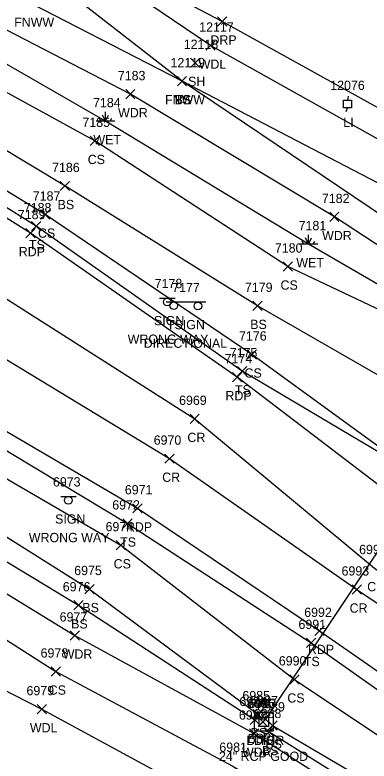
# Model space of a CAD drawing. Extents: x 1462089 to 1464015, y 730534 to 736144.
# Drawn here: x 1463043.1 to 1463119.4, y 731663.1 to 731823.9 of the extents above; entities that cross this region are included whole.
import ezdxf

# ---------------------------------------------------------------- set-up
doc = ezdxf.new("R2010")
doc.units = 0
for name, color, linetype in [('D_A', 7, 'Continuous'), ('D_C', 7, 'Continuous'), ('D_I', 7, 'Continuous'), ('D_TIC', 7, 'Continuous'), ('DCP', 7, 'Continuous'), ('DS', 7, 'Continuous'), ('L_A', 7, 'Continuous'), ('L_I', 7, 'Continuous'), ('L_TIC', 7, 'Continuous'), ('LAWA', 7, 'Continuous'), ('LELB', 7, 'Continuous'), ('LFNC', 7, 'Continuous'), ('LWET', 7, 'Continuous'), ('P_A', 7, 'Continuous'), ('P_I', 7, 'Continuous'), ('P_TIC', 7, 'Continuous'), ('PET', 7, 'Continuous'), ('PRC', 7, 'Continuous'), ('R_A', 7, 'Continuous'), ('R_TIC', 7, 'Continuous'), ('RDP', 7, 'Continuous'), ('S_A', 7, 'Continuous'), ('S_C', 7, 'Continuous'), ('S_I', 7, 'Continuous'), ('SSGN', 7, 'Continuous'), ('U_A', 7, 'Continuous'), ('U_I', 7, 'Continuous'), ('ULP', 7, 'Continuous')]:
    doc.layers.add(name, color=color, linetype=linetype)

msp = doc.modelspace()

# ---------------------------------------------------------------- linework, layer by layer
at = {"layer": 'D_TIC'}
for points in [[(1463096.09, 731671.15), (1463098.09, 731673.15)], [(1463098.09, 731671.15), (1463096.09, 731673.15)], [(1463095.45, 731670.56), (1463097.45, 731672.56)], [(1463097.45, 731670.56), (1463095.45, 731672.56)]]:
    msp.add_lwpolyline(points, dxfattribs=at)
at = {"layer": 'DCP'}
msp.add_lwpolyline([(1463097.09, 731672.15), (1463147.14, 731746.89)], dxfattribs=at)
at = {"layer": 'DS'}
for p, q in [((1463094.7, 731673.59), (1463098.7, 731673.59)), ((1463094.7, 731669.59), (1463094.72, 731673.59)), ((1463098.7, 731673.59), (1463098.7, 731669.59)), ((1463095.7, 731672.59), (1463097.7, 731672.59)), ((1463095.7, 731670.59), (1463095.7, 731672.59)), ((1463096.71, 731671.6), (1463096.71, 731671.6)), ((1463097.7, 731672.59), (1463097.7, 731670.59)), ((1463098.7, 731669.59), (1463094.7, 731669.59)), ((1463097.7, 731670.59), (1463095.7, 731670.59)), ((1463097.2, 731669.59), (1463097.7, 731669.59))]:
    msp.add_line(p, q, dxfattribs=at)
at = {"layer": 'L_TIC'}
for points in [[(1463084.23, 731816.27), (1463086.23, 731818.27)], [(1463086.23, 731816.27), (1463084.23, 731818.27)], [(1463080.88, 731812.55), (1463082.88, 731814.55)], [(1463082.88, 731812.55), (1463080.88, 731814.55)], [(1463078.06, 731808.61), (1463080.06, 731810.61)], [(1463080.06, 731808.61), (1463078.06, 731810.61)], [(1463078.06, 731808.61), (1463080.06, 731810.61)], [(1463080.06, 731808.61), (1463078.06, 731810.61)], [(1463078.06, 731808.61), (1463080.06, 731810.61)], [(1463080.06, 731808.61), (1463078.06, 731810.61)], [(1463066.93, 731805.81), (1463068.93, 731807.81)], [(1463068.93, 731805.81), (1463066.93, 731807.81)], [(1463059.3, 731795.74), (1463061.3, 731797.74)], [(1463061.3, 731795.74), (1463059.3, 731797.74)], [(1463052.81, 731786.02), (1463054.81, 731788.02)], [(1463054.81, 731786.02), (1463052.81, 731788.02)], [(1463048.59, 731779.86), (1463050.59, 731781.86)], [(1463050.59, 731779.86), (1463048.59, 731781.86)], [(1463110.89, 731779.35), (1463112.89, 731781.35)], [(1463112.89, 731779.35), (1463110.89, 731781.35)], [(1463046.66, 731777.36), (1463048.66, 731779.36)], [(1463048.66, 731777.36), (1463046.66, 731779.36)], [(1463100.85, 731768.67), (1463102.85, 731770.67)], [(1463102.85, 731768.67), (1463100.85, 731770.67)], [(1463094.32, 731760.2), (1463096.32, 731762.2)], [(1463096.32, 731760.2), (1463094.32, 731762.2)], [(1463093.09, 731749.72), (1463095.09, 731751.72)], [(1463095.09, 731749.72), (1463093.09, 731751.72)], [(1463091.05, 731746.1), (1463093.05, 731748.1)], [(1463093.05, 731746.1), (1463091.05, 731748.1)], [(1463066.33, 731713.31), (1463068.33, 731715.31)], [(1463068.33, 731713.31), (1463066.33, 731715.31)], [(1463064.89, 731708.62), (1463066.89, 731710.62)], [(1463066.89, 731708.62), (1463064.89, 731710.62)], [(1463058.14, 731699.18), (1463060.14, 731701.18)], [(1463060.14, 731699.18), (1463058.14, 731701.18)], [(1463055.73, 731695.68), (1463057.73, 731697.68)], [(1463057.73, 731695.68), (1463055.73, 731697.68)], [(1463054.99, 731689.17), (1463056.99, 731691.17)], [(1463056.99, 731689.17), (1463054.99, 731691.17)], [(1463105.9, 731687.57), (1463107.9, 731689.57)], [(1463107.9, 731687.57), (1463105.9, 731689.57)], [(1463050.9, 731681.41), (1463052.9, 731683.41)], [(1463052.9, 731681.41), (1463050.9, 731683.41)], [(1463102.32, 731679.71), (1463104.32, 731681.71)], [(1463104.32, 731679.71), (1463102.32, 731681.71)], [(1463047.87, 731673.29), (1463049.87, 731675.29)], [(1463049.87, 731673.29), (1463047.87, 731675.29)], [(1463094.39, 731672.22), (1463096.39, 731674.22)], [(1463096.39, 731672.22), (1463094.39, 731674.22)], [(1463094.39, 731672.22), (1463096.39, 731674.22)], [(1463096.39, 731672.22), (1463094.39, 731674.22)], [(1463093.73, 731670.97), (1463095.73, 731672.97)], [(1463095.73, 731670.97), (1463093.73, 731672.97)], [(1463097.59, 731669.8), (1463099.59, 731671.8)], [(1463099.59, 731669.8), (1463097.59, 731671.8)], [(1463093.63, 731668.03), (1463095.63, 731670.03)], [(1463095.63, 731668.03), (1463093.63, 731670.03)], [(1463096.82, 731668.38), (1463098.82, 731670.38)], [(1463098.82, 731668.38), (1463096.82, 731670.38)], [(1463096.82, 731668.38), (1463098.82, 731670.38)], [(1463098.82, 731668.38), (1463096.82, 731670.38)]]:
    msp.add_lwpolyline(points, dxfattribs=at)
at = {"layer": 'LAWA'}
for points in [[(1463311.96, 731622), (1463278.7, 731651.95), (1463242.27, 731688.66), (1463214.16, 731713.87), (1463190.64, 731727.77), (1463168.75, 731741.23), (1463153.41, 731753.18), (1463111.89, 731780.35), (1463067.93, 731806.81), (1463024.55, 731829.3), (1462983.81, 731850.72), (1462938.23, 731873.49), (1462916.72, 731888.15), (1462896.14, 731897.65), (1462876.4, 731908.29), (1462876.4, 731914.39)], [(1463324.99, 731676.37), (1463285.77, 731695.93), (1463252.33, 731716.15), (1463224.94, 731732.42), (1463193.61, 731750.52), (1463163.42, 731774.61), (1463129.99, 731792.23), (1463085.23, 731817.27), (1463053.31, 731838.92), (1463021.31, 731863.96), (1462974.97, 731890.48), (1462934.94, 731902.98), (1462929.66, 731886.53)], [(1462805.27, 731805.98), (1462804.13, 731815.27), (1462806.81, 731820.97), (1462826.92, 731816.96), (1462858.02, 731808.59), (1462872.66, 731802.02), (1462925.12, 731767.43), (1462966.42, 731742.35), (1463009.98, 731718.33), (1463055.99, 731690.17), (1463094.63, 731669.03), (1463139.35, 731640.42), (1463179.58, 731612.81), (1463214.59, 731589.17), (1463210.81, 731583.37)], [(1462805.27, 731805.98), (1462826.77, 731796.28), (1462854.2, 731779.64), (1462865.26, 731770.45), (1462893.37, 731754.01), (1462954.28, 731722.85), (1462999.26, 731699.62), (1463048.87, 731674.29), (1463083.94, 731655.26), (1463128.34, 731627.98), (1463169.28, 731606.28), (1463210.81, 731583.37)]]:
    msp.add_lwpolyline(points, dxfattribs=at)
at = {"layer": 'LELB'}
for points in [[(1463396.19, 731504.77), (1463360.34, 731535.74), (1463328.03, 731565.3), (1463291.69, 731597.04), (1463258.92, 731625.26), (1463221.75, 731655.41), (1463187.57, 731682.98), (1463146.65, 731711.82), (1463130.14, 731724.52), (1463092.05, 731747.1), (1463047.66, 731778.36), (1463006.24, 731804.25), (1462968.52, 731826.75), (1462925.13, 731851.11), (1462885.91, 731872.23), (1462850.91, 731891.69), (1462831.67, 731903.17), (1462825.51, 731911.03), (1462819.08, 731923.84), (1462816.37, 731942.01), (1462818.75, 731962.46)], [(1463373.81, 731553.63), (1463343.37, 731582.57), (1463304.41, 731614.6), (1463270.57, 731640.43), (1463232.2, 731673.38), (1463201.53, 731701.7), (1463185.73, 731720.67), (1463167.75, 731737.49), (1463147.83, 731747.9), (1463101.85, 731769.67), (1463060.3, 731796.74), (1463017.63, 731820.07), (1462977.2, 731841.84), (1462934.46, 731867.37), (1462912.27, 731880.33), (1462894.26, 731886.44), (1462857.44, 731901.64), (1462850.01, 731909.42), (1462852.15, 731911.99), (1462840.09, 731955.97)], [(1463403.82, 731510.15), (1463367.25, 731544.91), (1463335.04, 731573.15), (1463297.08, 731605.35), (1463264.62, 731633.53), (1463227.52, 731664.21), (1463193.34, 731691.35), (1463154.36, 731722.08), (1463139.07, 731736.07), (1463095.32, 731761.2), (1463053.81, 731787.02), (1463011.52, 731812.49), (1462973.27, 731835.25), (1462929.71, 731859.46), (1462890.35, 731878.34), (1462857.44, 731901.64), (1462838.4, 731907.65), (1462823.13, 731925.94), (1462820.91, 731943.54)], [(1463130.14, 731724.52), (1463094.09, 731750.72), (1463049.59, 731780.86), (1463007.66, 731806.41), (1462970.2, 731829.55), (1462926.42, 731853.19), (1462887.73, 731874.56), (1462853.47, 731894.43), (1462838.4, 731907.65)], [(1463079.06, 731809.61), (1463049.72, 731832.48), (1463016.97, 731853.36), (1462975.02, 731878.35), (1462934.94, 731902.98)], [(1462777.53, 731847.55), (1462783.89, 731848.95), (1462792.62, 731844.94), (1462809.44, 731847.48), (1462830.55, 731844.98), (1462862.91, 731828.5), (1462899.75, 731809.11), (1462937.21, 731789.83), (1462980.95, 731765.06), (1463023.27, 731740.8), (1463067.33, 731714.31), (1463106.9, 731688.57), (1463151.27, 731657.24), (1463190.95, 731627.91), (1463226.11, 731598.92), (1463258.26, 731572.27), (1463288.25, 731546.84), (1463319.07, 731520.52), (1463336.3, 731505.87), (1463346.87, 731495.96)], [(1462764.04, 731804.55), (1462766.37, 731810.86), (1462768.73, 731816.99), (1462775.09, 731830.85), (1462781.12, 731844.95), (1462782.98, 731843.84), (1462776.36, 731830.19), (1462770.33, 731816.45), (1462783.67, 731831.16), (1462788.4, 731841.18), (1462807.82, 731837.78), (1462827.91, 731833.67), (1462863.15, 731815.13), (1462873.31, 731808.36), (1462930.37, 731778.13), (1462973.19, 731752.51), (1463015.13, 731727.85), (1463059.14, 731700.18), (1463095.39, 731673.22)], [(1462803.87, 731628.84), (1462784.1, 731642.83), (1462766.67, 731650.07), (1462748.45, 731662.28), (1462746.61, 731676.37), (1462748.11, 731694.11), (1462759.39, 731726.93), (1462765.65, 731724.27), (1462767.81, 731749.29), (1462774.23, 731765.28), (1462783.38, 731800.54), (1462790.48, 731807.7), (1462804.13, 731815.27), (1462824.43, 731810.38), (1462856.44, 731792.64), (1462876.05, 731785.44), (1462890.24, 731770.44), (1462961.53, 731734.14), (1463007.31, 731710.83), (1463051.9, 731682.41), (1463089.84, 731662.1), (1463134.89, 731635.12), (1463169.28, 731606.28)], [(1463224.94, 731732.42), (1463191.48, 731741.53), (1463158.62, 731761.12), (1463122.94, 731780.05), (1463079.06, 731809.61)], [(1462872.66, 731802.02), (1462926.89, 731771.73), (1462970.59, 731748.16), (1463012.21, 731723.63), (1463056.73, 731696.68), (1463094.73, 731671.97), (1463095.39, 731673.22)], [(1462930.37, 731778.13), (1462977.57, 731759.71), (1463020.27, 731736.1), (1463065.89, 731709.62), (1463103.32, 731680.71), (1463146.71, 731651.77), (1463186.83, 731623.75), (1463223.47, 731597.06), (1463253.25, 731567.97)], [(1463097.82, 731669.38), (1463098.59, 731670.8), (1463142.11, 731645.2), (1463182.62, 731617.8), (1463218.88, 731592.46), (1463253.25, 731567.97), (1463286.29, 731544.79), (1463316.98, 731518.54), (1463336.3, 731505.87)], [(1463097.82, 731669.38), (1463141.14, 731642.44), (1463181.42, 731616.29), (1463217.86, 731590.99), (1463250.74, 731565.52), (1463284.53, 731542.75), (1463316.98, 731518.54)]]:
    msp.add_lwpolyline(points, dxfattribs=at)
at = {"layer": 'LFNC'}
msp.add_lwpolyline([(1463245.5, 731723.17), (1463226.16, 731733.21), (1463193.61, 731750.52), (1463160.16, 731767.72), (1463124.91, 731785.73), (1463079.06, 731809.61), (1463046.56, 731826.31), (1463009.36, 731845.71), (1462970.34, 731866), (1462929.66, 731886.53), (1462928.08, 731887.48), (1462927.14, 731887.89), (1462925.36, 731888.48)], dxfattribs=at)
at = {"layer": 'LWET'}
for p, q in [((1463062.59, 731800.98), (1463062.59, 731802.98)), ((1463061.59, 731800.98), (1463061.25, 731801.64)), ((1463062.59, 731800.98), (1463061.92, 731802.31)), ((1463062.59, 731800.98), (1463063.25, 731802.31)), ((1463063.59, 731800.98), (1463063.92, 731801.64)), ((1463064.59, 731800.98), (1463060.59, 731800.98)), ((1463106.32, 731774.49), (1463105.65, 731775.82)), ((1463106.32, 731774.49), (1463106.32, 731776.49)), ((1463106.32, 731774.49), (1463106.98, 731775.82)), ((1463108.32, 731774.49), (1463104.32, 731774.49)), ((1463105.32, 731774.49), (1463104.98, 731775.16)), ((1463107.32, 731774.49), (1463107.65, 731775.16))]:
    msp.add_line(p, q, dxfattribs=at)
msp.add_lwpolyline([(1463449.06, 731485.61), (1463418.13, 731524.22), (1463380.81, 731562.01), (1463349.86, 731590.54), (1463311.96, 731622), (1463277.56, 731650.42), (1463237.29, 731682.13), (1463187.01, 731722.36), (1463168.75, 731741.23), (1463149.74, 731749.24), (1463106.32, 731774.49), (1463062.59, 731800.98), (1463021.36, 731824.7), (1462980.06, 731846.2), (1462936.77, 731870.84), (1462913.66, 731883.07), (1462896.73, 731891.6), (1462862.72, 731906.6), (1462853.81, 731911.63), (1462857.25, 731915.69), (1462843.66, 731950.82)], dxfattribs=at)
at = {"layer": 'P_TIC'}
for points in [[(1463045.39, 731775.88), (1463047.39, 731777.88)], [(1463047.39, 731775.88), (1463045.39, 731777.88)], [(1463089.93, 731744.84), (1463091.93, 731746.84)], [(1463091.93, 731744.84), (1463089.93, 731746.84)], [(1463080.79, 731735.85), (1463082.79, 731737.85)], [(1463082.79, 731735.85), (1463080.79, 731737.85)], [(1463075.36, 731727.27), (1463077.36, 731729.27)], [(1463077.36, 731727.27), (1463075.36, 731729.27)], [(1463068.48, 731716.57), (1463070.48, 731718.57)], [(1463070.48, 731716.57), (1463068.48, 731718.57)], [(1463115.74, 731699.08), (1463117.74, 731701.08)], [(1463117.74, 731699.08), (1463115.74, 731701.08)], [(1463107.69, 731690.16), (1463109.69, 731692.16)], [(1463109.69, 731690.16), (1463107.69, 731692.16)]]:
    msp.add_lwpolyline(points, dxfattribs=at)
at = {"layer": 'PET'}
for points in [[(1463389.62, 731499.8), (1463355.98, 731531.48), (1463323.52, 731560.41), (1463287.39, 731592.28), (1463255.05, 731620.02), (1463217.77, 731650.75), (1463182.81, 731677.37), (1463137.61, 731710.2), (1463090.93, 731745.84), (1463046.39, 731776.88), (1463005.34, 731802.7), (1462967.5, 731825.32), (1462923.96, 731849.16), (1462884.37, 731870.5), (1462849.68, 731889.88), (1462831.69, 731899.19), (1462821.05, 731910.46), (1462814.21, 731922.04), (1462810.93, 731940.61), (1462812.28, 731956.21)], [(1462775.19, 731843.86), (1462777.4, 731847.66), (1462781.86, 731851.06), (1462788.96, 731853.29), (1462794.51, 731854.26), (1462810.81, 731854.24), (1462815.69, 731853.74), (1462829.55, 731849.82), (1462832.79, 731848.28), (1462863.62, 731831.39), (1462901.85, 731811.67), (1462938.51, 731791.61), (1462982.81, 731767.89), (1463024.93, 731743.66), (1463069.48, 731717.57), (1463108.69, 731691.16), (1463153.39, 731660.15), (1463192.77, 731629.79), (1463228.33, 731601.13), (1463260.53, 731574.12), (1463290.34, 731548.67), (1463321.34, 731523.11), (1463366.92, 731479.81), (1463412.76, 731449.11)]]:
    msp.add_lwpolyline(points, dxfattribs=at)
at = {"layer": 'PRC'}
for points in [[(1462795.46, 731899.55), (1462825.15, 731884.54), (1462883.82, 731852.44), (1462913.61, 731836.23), (1462952.83, 731814.71), (1462994.89, 731790.95), (1463039.89, 731763.58), (1463081.79, 731736.85), (1463120.54, 731704.7), (1463164.23, 731674.74), (1463201.75, 731639.09)], [(1462791.27, 731887.75), (1462819.39, 731873.93), (1462854.68, 731854.41), (1462880.66, 731840.46), (1462908.57, 731825.48), (1462946.64, 731804.28), (1462990.45, 731780.81), (1463032.79, 731754.75), (1463076.36, 731728.27), (1463116.74, 731700.08), (1463161.09, 731670.38), (1463201.75, 731639.09), (1463238.79, 731613.01), (1463269.68, 731583.06), (1463300.11, 731558.44), (1463333.31, 731532.16), (1463365.65, 731504.98), (1463377.29, 731488.88), (1463412.76, 731449.11)]]:
    msp.add_lwpolyline(points, dxfattribs=at)
at = {"layer": 'R_TIC'}
for points in [[(1463086.7, 731821.48), (1463088.7, 731823.48)], [(1463088.7, 731821.48), (1463086.7, 731823.48)]]:
    msp.add_lwpolyline(points, dxfattribs=at)
at = {"layer": 'RDP'}
msp.add_lwpolyline([(1463349.11, 731719.96), (1463342.51, 731710.01), (1463330.94, 731717.3), (1463327.1, 731716.08), (1463319.6, 731704.09), (1463293.16, 731716.38), (1463238.37, 731745.18), (1463213.49, 731759.15), (1463166.98, 731781.42), (1463132.99, 731797.42), (1463087.7, 731822.48), (1463061.37, 731836.31), (1463064.61, 731849.49), (1463023.07, 731868.02), (1462976.66, 731892.32), (1462941.4, 731912.02), (1462932.38, 731918.09), (1462916.58, 731929.37)], dxfattribs=at)
at = {"layer": 'SSGN'}
for p, q in [((1463074.23, 731762.86), (1463077.57, 731762.86)), ((1463075.62, 731762.07), (1463084.21, 731762.07)), ((1463075.88, 731762.03), (1463075.88, 731762.03)), ((1463079.64, 731761.17), (1463079.64, 731761.17)), ((1463052.93, 731720.13), (1463056.26, 731720.13)), ((1463054.57, 731719.3), (1463054.57, 731719.3))]:
    msp.add_line(p, q, dxfattribs=at)
for centre in [(1463075.88, 731762.03), (1463077.28, 731761.24), (1463082.49, 731761.17), (1463054.57, 731719.3)]:
    msp.add_circle(centre, 0.833, dxfattribs=at)
at = {"layer": 'ULP'}
for p, q in [((1463114.89, 731806.37), (1463114.72, 731805.54)), ((1463113.89, 731803.87), (1463113.89, 731805.54)), ((1463113.89, 731805.54), (1463115.55, 731805.54)), ((1463114.72, 731804.71), (1463114.72, 731804.71)), ((1463115.55, 731805.54), (1463115.55, 731803.87)), ((1463115.55, 731803.87), (1463113.89, 731803.87)), ((1463114.47, 731803.04), (1463114.72, 731803.87))]:
    msp.add_line(p, q, dxfattribs=at)

# ---------------------------------------------------------------- texts
at = {"layer": 'D_A'}
for s, p in [('DITHR', (1463092.95, 731666.57)), ('DIB', (1463094.56, 731666.56)), ('P', (1463096.47, 731667.15))]:
    msp.add_text(s, height=2, dxfattribs=at).set_placement(p)
at = {"layer": 'D_C'}
msp.add_text('24" RCP GOOD', height=2, dxfattribs=at).set_placement((1463087.02, 731663.15))
at = {"layer": 'D_I'}
for s, p in [('6986', (1463093.09, 731674.56)), ('6983', (1463093.42, 731674.57)), ('6987', (1463093.78, 731675.15))]:
    msp.add_text(s, height=2, dxfattribs=at).set_placement(p)
at = {"layer": 'L_A'}
for s, p in [('FNWW', (1463042.9, 731821.31)), ('WDL', (1463082.65, 731812.27)), ('SH', (1463080.37, 731808.55)), ('FNWW', (1463075.4, 731804.61)), ('TS', (1463077.47, 731804.61)), ('BS', (1463077.5, 731804.61)), ('WDR', (1463065.29, 731801.81)), ('WET', (1463059.97, 731795.98)), ('CS', (1463058.74, 731791.74)), ('BS', (1463052.25, 731782.02)), ('CS', (1463048.03, 731775.86)), ('WDR', (1463109.25, 731775.35)), ('TS', (1463046.07, 731773.36)), ('WET', (1463103.69, 731769.49)), ('CS', (1463100.29, 731764.67)), ('BS', (1463093.76, 731756.2)), ('CS', (1463092.53, 731745.72)), ('TS', (1463090.46, 731742.1)), ('TS', (1463065.74, 731709.31)), ('CS', (1463064.33, 731704.62)), ('BS', (1463057.58, 731695.18)), ('BS', (1463055.17, 731691.68)), ('WDR', (1463053.36, 731685.17)), ('TS', (1463105.31, 731683.57)), ('CS', (1463050.34, 731677.41)), ('CS', (1463101.76, 731675.71)), ('WDL', (1463046.29, 731669.29)), ('BS', (1463093.83, 731668.22)), ('BS', (1463093.83, 731668.22)), ('BS', (1463093.17, 731666.97)), ('BS', (1463097.03, 731665.8)), ('BS', (1463096.26, 731664.38)), ('BS', (1463096.26, 731664.38)), ('WDR', (1463091.99, 731664.03))]:
    msp.add_text(s, height=2, dxfattribs=at).set_placement(p)
at = {"layer": 'L_I'}
for s, p in [('12117', (1463082.77, 731820.27)), ('12118', (1463079.43, 731816.55)), ('12119', (1463076.59, 731812.61)), ('12119', (1463076.59, 731812.61)), ('12119', (1463076.59, 731812.61)), ('7183', (1463065.23, 731809.81)), ('7184', (1463059.89, 731803.98)), ('7185', (1463057.6, 731799.74)), ('7186', (1463051.06, 731790.02)), ('7187', (1463046.9, 731783.86)), ('7182', (1463109.2, 731783.35)), ('7188', (1463044.97, 731781.36)), ('7181', (1463104.19, 731777.49)), ('7180', (1463099.07, 731772.67)), ('7179', (1463092.62, 731764.2)), ('7176', (1463091.35, 731753.72)), ('7175', (1463089.35, 731750.1)), ('6972', (1463064.03, 731717.31)), ('6974', (1463062.58, 731712.62)), ('6975', (1463055.83, 731703.18)), ('6976', (1463053.37, 731699.68)), ('6977', (1463052.69, 731693.17)), ('6991', (1463104.16, 731691.57)), ('6978', (1463048.59, 731685.41)), ('6990', (1463099.92, 731683.71)), ('6979', (1463045.55, 731677.29)), ('6985', (1463092.08, 731676.22)), ('6985', (1463092.08, 731676.22)), ('6984', (1463091.42, 731674.97)), ('6989', (1463095.28, 731673.8)), ('6988', (1463094.51, 731672.38)), ('6988', (1463094.51, 731672.38)), ('6982', (1463091.32, 731672.03)), ('6981', (1463087.1, 731665.1))]:
    msp.add_text(s, height=2, dxfattribs=at).set_placement(p)
at = {"layer": 'P_A'}
for s, p in [('RDP', (1463043.88, 731771.88)), ('RDP', (1463088.42, 731740.84)), ('CR', (1463080.22, 731731.85)), ('CR', (1463074.79, 731723.27)), ('RDP', (1463066.97, 731712.57)), ('CR', (1463118.97, 731699.7)), ('CR', (1463115.18, 731695.08)), ('RDP', (1463106.18, 731686.16))]:
    msp.add_text(s, height=2, dxfattribs=at).set_placement(p)
at = {"layer": 'P_I'}
for s, p in [('7189', (1463043.69, 731779.88)), ('7174', (1463088.24, 731748.84)), ('6969', (1463078.43, 731739.85)), ('6970', (1463072.96, 731731.27)), ('6971', (1463066.74, 731720.57)), ('6994', (1463117.23, 731707.7)), ('6993', (1463113.44, 731703.08)), ('6992', (1463105.39, 731694.16))]:
    msp.add_text(s, height=2, dxfattribs=at).set_placement(p)
at = {"layer": 'R_A'}
msp.add_text('DRP', height=2, dxfattribs=at).set_placement((1463085.19, 731817.48))
at = {"layer": 'S_A'}
for s, p in [('SIGN', (1463073.02, 731757.01)), ('TSIGN', (1463075.81, 731756.15)), ('SIGN', (1463051.71, 731714.27))]:
    msp.add_text(s, height=2, dxfattribs=at).set_placement(p)
at = {"layer": 'S_C'}
for s, p in [('WRONG WAY', (1463067.36, 731753.01)), ('DIRECTIONAL', (1463070.8, 731752.15)), ('WRONG WAY', (1463046.05, 731710.27))]:
    msp.add_text(s, height=2, dxfattribs=at).set_placement(p)
at = {"layer": 'S_I'}
for s, p in [('7178', (1463073.17, 731765.01)), ('7177', (1463076.94, 731764.15)), ('6973', (1463051.25, 731722.27))]:
    msp.add_text(s, height=2, dxfattribs=at).set_placement(p)
at = {"layer": 'U_A'}
msp.add_text('LI', height=2, dxfattribs=at).set_placement((1463113.82, 731799.71))
at = {"layer": 'U_I'}
msp.add_text('12076', height=2, dxfattribs=at).set_placement((1463111, 731807.71))

doc.saveas('drawing.dxf')
